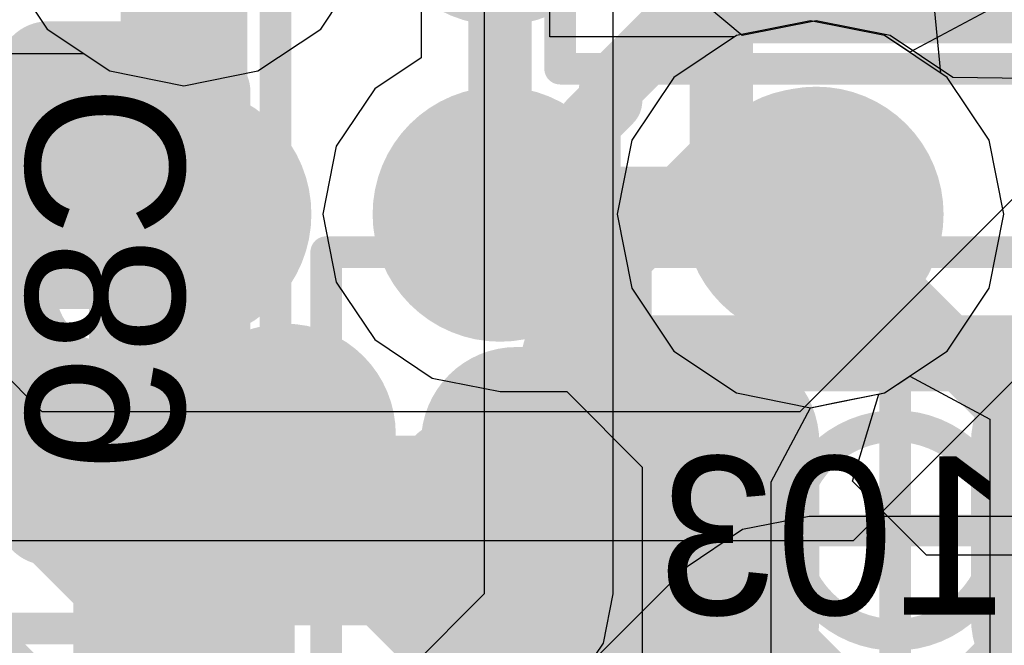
# Model space of a CAD drawing. Header units: millimetres. Extents: x -2 to 68, y -2 to 27.4.
# Tile 390 of 594: x 37.9 to 39.4, y 15.3 to 16.3. Entities that reach past the tile are written whole.
import ezdxf

# ---------------------------------------------------------------- set-up
doc = ezdxf.new("R2010")
doc.units = ezdxf.units.MM
for name, color, linetype in [('BottomLayer', 5, 'Continuous'), ('BottomPaste', 16, 'Continuous'), ('BottomSolder', 6, 'Continuous'), ('DrillGuide', 244, 'Continuous'), ('Mechanical10', 56, 'Continuous'), ('Mechanical17', 56, 'Continuous'), ('Mechanical6', 56, 'Continuous'), ('MidLayer1', 16, 'Continuous'), ('MidLayer2', 76, 'Continuous'), ('MidLayer3', 90, 'Continuous'), ('MidLayer4', 156, 'Continuous'), ('MidLayer5', 130, 'Continuous'), ('MidLayer6', 216, 'Continuous'), ('MidLayer7', 6, 'Continuous'), ('MidLayer8', 54, 'Continuous'), ('MultiLayer', 9, 'Continuous'), ('TopLayer', 1, 'Continuous'), ('TopPaste', 8, 'Continuous'), ('TopSolder', 216, 'Continuous'), ('ViaHoleLayer', 16, 'Continuous')]:
    doc.layers.add(name, color=color, linetype=linetype)

# ---------------------------------------------------------------- blocks, each defined once
blk = doc.blocks.new('BGA486C50P27X27_1400X1400X125_227')
at = {"layer": 'TopLayer', "const_width": 0.1}
for points in [[(0.45, -2, 1), (0.55, -2, 1)], [(-0.05, -2.5, 1), (0.05, -2.5, 1)], [(0.45, -2.5, 1), (0.55, -2.5, 1)], [(0.45, -3, 1), (0.55, -3, 1)]]:
    blk.add_lwpolyline(points, format="xyb", close=True, dxfattribs=at)
at = {"layer": 'TopPaste', "const_width": 0.1}
for points in [[(0.45, -2, 1), (0.55, -2, 1)], [(-0.05, -2.5, 1), (0.05, -2.5, 1)], [(0.45, -2.5, 1), (0.55, -2.5, 1)], [(0.45, -3, 1), (0.55, -3, 1)]]:
    blk.add_lwpolyline(points, format="xyb", close=True, dxfattribs=at)
at = {"layer": 'TopSolder', "const_width": 0.2016}
for points in [[(0.3992, -2, 1), (0.6008, -2, 1)], [(-0.1008, -2.5, 1), (0.1008, -2.5, 1)], [(0.3992, -2.5, 1), (0.6008, -2.5, 1)], [(0.8992, -2.5, 1), (1.1008, -2.5, 1)], [(0.3992, -3, 1), (0.6008, -3, 1)]]:
    blk.add_lwpolyline(points, format="xyb", close=True, dxfattribs=at)
blk = doc.blocks.new('CAP_0402_B_351')
at = {"layer": 'BottomLayer', "const_width": 0.1508}
for points in [[(-0.3462, 0.1392, 1), (-0.1954, 0.1392, 1)], [(0.1954, 0.1392, 1), (0.3462, 0.1392, 1)], [(0.5238, 0.1392, 1), (0.6746, 0.1392, 1)], [(-0.3462, -0.1392, 1), (-0.1954, -0.1392, 1)], [(0.1954, -0.1392, 1), (0.3462, -0.1392, 1)], [(0.5238, -0.1392, 1), (0.6746, -0.1392, 1)]]:
    blk.add_lwpolyline(points, format="xyb", close=True, dxfattribs=at)
at = {"layer": 'BottomLayer'}
for points in [[(0.2708, -0.29), (0.5992, -0.29), (0.2708, 0.29), (0.5992, 0.29)], [(-0.12, 0.1392), (-0.75, 0.1392), (-0.12, -0.1392), (-0.75, -0.1392)], [(0.12, -0.1392), (0.75, -0.1392), (0.12, 0.1392), (0.75, 0.1392)]]:
    blk.add_solid(points, dxfattribs=at)
at = {"layer": 'BottomPaste', "const_width": 0.1508}
for points in [[(-0.3462, 0.1392, 1), (-0.1954, 0.1392, 1)], [(0.1954, 0.1392, 1), (0.3462, 0.1392, 1)], [(0.5238, 0.1392, 1), (0.6746, 0.1392, 1)], [(-0.3462, -0.1392, 1), (-0.1954, -0.1392, 1)], [(0.1954, -0.1392, 1), (0.3462, -0.1392, 1)], [(0.5238, -0.1392, 1), (0.6746, -0.1392, 1)]]:
    blk.add_lwpolyline(points, format="xyb", close=True, dxfattribs=at)
at = {"layer": 'BottomPaste'}
for points in [[(0.2708, -0.29), (0.5992, -0.29), (0.2708, 0.29), (0.5992, 0.29)], [(-0.12, 0.1392), (-0.75, 0.1392), (-0.12, -0.1392), (-0.75, -0.1392)], [(0.12, -0.1392), (0.75, -0.1392), (0.12, 0.1392), (0.75, 0.1392)]]:
    blk.add_solid(points, dxfattribs=at)
at = {"layer": 'BottomSolder', "const_width": 0.1508}
for points in [[(-0.3462, 0.1392, 1), (-0.1954, 0.1392, 1)], [(0.1954, 0.1392, 1), (0.3462, 0.1392, 1)], [(0.5238, 0.1392, 1), (0.6746, 0.1392, 1)], [(-0.3462, -0.1392, 1), (-0.1954, -0.1392, 1)], [(0.1954, -0.1392, 1), (0.3462, -0.1392, 1)], [(0.5238, -0.1392, 1), (0.6746, -0.1392, 1)]]:
    blk.add_lwpolyline(points, format="xyb", close=True, dxfattribs=at)
at = {"layer": 'BottomSolder'}
for points in [[(0.2708, -0.29), (0.5992, -0.29), (0.2708, 0.29), (0.5992, 0.29)], [(-0.12, 0.1392), (-0.75, 0.1392), (-0.12, -0.1392), (-0.75, -0.1392)], [(0.12, -0.1392), (0.75, -0.1392), (0.12, 0.1392), (0.75, 0.1392)]]:
    blk.add_solid(points, dxfattribs=at)
at = {"layer": 'Mechanical10', "const_width": 0.12}
for points in [[(0.53, 0.28), (0.53, -0.28)], [(0.53, -0.28), (-0.53, -0.28)]]:
    blk.add_lwpolyline(points, dxfattribs=at)
at = {"layer": 'Mechanical10', "const_width": 0.06}
blk.add_lwpolyline([(0.5, -0.28, 1), (0.56, -0.28, 1)], format="xyb", close=True, dxfattribs=at)
blk.add_lwpolyline([(0.5, -0.28, 1), (0.56, -0.28, 1)], format="xyb", close=True, dxfattribs=at)
at = {"layer": 'Mechanical6', "const_width": 0.05}
for points in [[(0.9, 0.44), (0.9, -0.44)], [(0, 0.22), (0, -0.22)], [(0.22, 0), (-0.22, 0)], [(0.9, -0.44), (-0.9, -0.44)]]:
    blk.add_lwpolyline(points, dxfattribs=at)
at = {"layer": 'Mechanical6'}
for points, const_width in [([(0.165, 0, 1), (-0.165, 0, 1)], 0.05), ([(-0.1775, 0, 1), (-0.1525, 0, 1)], 0.025), ([(0.1525, 0, 1), (0.1775, 0, 1)], 0.025), ([(0.2075, 0, 1), (0.2325, 0, 1)], 0.025), ([(-0.0125, -0.22, 1), (0.0125, -0.22, 1)], 0.025), ([(0.8875, -0.44, 1), (0.9125, -0.44, 1)], 0.025), ([(0.8875, -0.44, 1), (0.9125, -0.44, 1)], 0.025)]:
    blk.add_lwpolyline(points, format="xyb", close=True, dxfattribs=dict(at, const_width=const_width))
blk = doc.blocks.new('CAP_0201_B_363')
at = {"layer": 'BottomLayer', "const_width": 0.0806}
for points in [[(-0.3897, 0.0894, 1), (-0.3091, 0.0894, 1)], [(-0.2409, 0.0894, 1), (-0.1603, 0.0894, 1)], [(0.1603, 0.0894, 1), (0.2409, 0.0894, 1)], [(0.3091, 0.0894, 1), (0.3897, 0.0894, 1)], [(-0.3897, -0.0894, 1), (-0.3091, -0.0894, 1)], [(-0.2409, -0.0894, 1), (-0.1603, -0.0894, 1)], [(0.1603, -0.0894, 1), (0.2409, -0.0894, 1)], [(0.3091, -0.0894, 1), (0.3897, -0.0894, 1)]]:
    blk.add_lwpolyline(points, format="xyb", close=True, dxfattribs=at)
at = {"layer": 'BottomLayer'}
for points in [[(-0.2006, 0.17), (-0.3494, 0.17), (-0.2006, -0.17), (-0.3494, -0.17)], [(0.2006, -0.17), (0.3494, -0.17), (0.2006, 0.17), (0.3494, 0.17)], [(-0.12, 0.0894), (-0.43, 0.0894), (-0.12, -0.0894), (-0.43, -0.0894)], [(0.12, -0.0894), (0.43, -0.0894), (0.12, 0.0894), (0.43, 0.0894)]]:
    blk.add_solid(points, dxfattribs=at)
at = {"layer": 'BottomPaste', "const_width": 0.0806}
for points in [[(-0.3897, 0.0894, 1), (-0.3091, 0.0894, 1)], [(-0.2409, 0.0894, 1), (-0.1603, 0.0894, 1)], [(0.1603, 0.0894, 1), (0.2409, 0.0894, 1)], [(0.3091, 0.0894, 1), (0.3897, 0.0894, 1)], [(-0.3897, -0.0894, 1), (-0.3091, -0.0894, 1)], [(-0.2409, -0.0894, 1), (-0.1603, -0.0894, 1)], [(0.1603, -0.0894, 1), (0.2409, -0.0894, 1)], [(0.3091, -0.0894, 1), (0.3897, -0.0894, 1)]]:
    blk.add_lwpolyline(points, format="xyb", close=True, dxfattribs=at)
at = {"layer": 'BottomPaste'}
for points in [[(-0.2006, 0.17), (-0.3494, 0.17), (-0.2006, -0.17), (-0.3494, -0.17)], [(0.2006, -0.17), (0.3494, -0.17), (0.2006, 0.17), (0.3494, 0.17)], [(-0.12, 0.0894), (-0.43, 0.0894), (-0.12, -0.0894), (-0.43, -0.0894)], [(0.12, -0.0894), (0.43, -0.0894), (0.12, 0.0894), (0.43, 0.0894)]]:
    blk.add_solid(points, dxfattribs=at)
at = {"layer": 'BottomSolder', "const_width": 0.0806}
for points in [[(-0.3897, 0.0894, 1), (-0.3091, 0.0894, 1)], [(-0.2409, 0.0894, 1), (-0.1603, 0.0894, 1)], [(0.1603, 0.0894, 1), (0.2409, 0.0894, 1)], [(0.3091, 0.0894, 1), (0.3897, 0.0894, 1)], [(-0.3897, -0.0894, 1), (-0.3091, -0.0894, 1)], [(-0.2409, -0.0894, 1), (-0.1603, -0.0894, 1)], [(0.1603, -0.0894, 1), (0.2409, -0.0894, 1)], [(0.3091, -0.0894, 1), (0.3897, -0.0894, 1)]]:
    blk.add_lwpolyline(points, format="xyb", close=True, dxfattribs=at)
at = {"layer": 'BottomSolder'}
for points in [[(-0.2006, 0.17), (-0.3494, 0.17), (-0.2006, -0.17), (-0.3494, -0.17)], [(0.2006, -0.17), (0.3494, -0.17), (0.2006, 0.17), (0.3494, 0.17)], [(-0.12, 0.0894), (-0.43, 0.0894), (-0.12, -0.0894), (-0.43, -0.0894)], [(0.12, -0.0894), (0.43, -0.0894), (0.12, 0.0894), (0.43, 0.0894)]]:
    blk.add_solid(points, dxfattribs=at)
at = {"layer": 'Mechanical10', "const_width": 0.12}
for points in [[(-0.32, 0.17), (-0.32, -0.17)], [(0.32, 0.17), (-0.32, 0.17)], [(0.32, 0.17), (0.32, -0.17)], [(0.32, -0.17), (-0.32, -0.17)]]:
    blk.add_lwpolyline(points, dxfattribs=at)
at = {"layer": 'Mechanical10', "const_width": 0.06}
for points in [[(-0.35, 0.17, 1), (-0.29, 0.17, 1)], [(-0.35, 0.17, 1), (-0.29, 0.17, 1)], [(0.29, 0.17, 1), (0.35, 0.17, 1)], [(0.29, 0.17, 1), (0.35, 0.17, 1)], [(-0.35, -0.17, 1), (-0.29, -0.17, 1)], [(-0.35, -0.17, 1), (-0.29, -0.17, 1)], [(0.29, -0.17, 1), (0.35, -0.17, 1)], [(0.29, -0.17, 1), (0.35, -0.17, 1)]]:
    blk.add_lwpolyline(points, format="xyb", close=True, dxfattribs=at)
at = {"layer": 'Mechanical6', "const_width": 0.05}
for points in [[(-0.53, 0.27), (-0.53, -0.27)], [(0.53, 0.27), (-0.53, 0.27)], [(0.53, 0.27), (0.53, -0.27)], [(0, 0.135), (0, -0.135)], [(0.135, 0), (-0.135, 0)], [(0.53, -0.27), (-0.53, -0.27)]]:
    blk.add_lwpolyline(points, dxfattribs=at)
at = {"layer": 'Mechanical6'}
for points, const_width in [([(-0.5425, 0.27, 1), (-0.5175, 0.27, 1)], 0.025), ([(-0.5425, 0.27, 1), (-0.5175, 0.27, 1)], 0.025), ([(0.5175, 0.27, 1), (0.5425, 0.27, 1)], 0.025), ([(0.5175, 0.27, 1), (0.5425, 0.27, 1)], 0.025), ([(-0.0125, 0.135, 1), (0.0125, 0.135, 1)], 0.025), ([(0.1013, 0, 1), (-0.1013, 0, 1)], 0.05), ([(-0.1475, 0, 1), (-0.1225, 0, 1)], 0.025), ([(-0.1138, 0, 1), (-0.0888, 0, 1)], 0.025), ([(0.0888, 0, 1), (0.1138, 0, 1)], 0.025), ([(0.1225, 0, 1), (0.1475, 0, 1)], 0.025), ([(-0.0125, -0.135, 1), (0.0125, -0.135, 1)], 0.025), ([(-0.5425, -0.27, 1), (-0.5175, -0.27, 1)], 0.025), ([(-0.5425, -0.27, 1), (-0.5175, -0.27, 1)], 0.025), ([(0.5175, -0.27, 1), (0.5425, -0.27, 1)], 0.025), ([(0.5175, -0.27, 1), (0.5425, -0.27, 1)], 0.025)]:
    blk.add_lwpolyline(points, format="xyb", close=True, dxfattribs=dict(at, const_width=const_width))
blk = doc.blocks.new('CAP_0201_B_376')
at = {"layer": 'BottomLayer', "const_width": 0.0806}
for points in [[(-0.3897, 0.0894, 1), (-0.3091, 0.0894, 1)], [(-0.2409, 0.0894, 1), (-0.1603, 0.0894, 1)], [(0.1603, 0.0894, 1), (0.2409, 0.0894, 1)], [(0.3091, 0.0894, 1), (0.3897, 0.0894, 1)], [(-0.3897, -0.0894, 1), (-0.3091, -0.0894, 1)], [(-0.2409, -0.0894, 1), (-0.1603, -0.0894, 1)], [(0.1603, -0.0894, 1), (0.2409, -0.0894, 1)], [(0.3091, -0.0894, 1), (0.3897, -0.0894, 1)]]:
    blk.add_lwpolyline(points, format="xyb", close=True, dxfattribs=at)
at = {"layer": 'BottomLayer'}
for points in [[(-0.2006, 0.17), (-0.3494, 0.17), (-0.2006, -0.17), (-0.3494, -0.17)], [(0.2006, -0.17), (0.3494, -0.17), (0.2006, 0.17), (0.3494, 0.17)], [(-0.12, 0.0894), (-0.43, 0.0894), (-0.12, -0.0894), (-0.43, -0.0894)], [(0.12, -0.0894), (0.43, -0.0894), (0.12, 0.0894), (0.43, 0.0894)]]:
    blk.add_solid(points, dxfattribs=at)
at = {"layer": 'BottomPaste', "const_width": 0.0806}
for points in [[(-0.3897, 0.0894, 1), (-0.3091, 0.0894, 1)], [(-0.2409, 0.0894, 1), (-0.1603, 0.0894, 1)], [(0.1603, 0.0894, 1), (0.2409, 0.0894, 1)], [(0.3091, 0.0894, 1), (0.3897, 0.0894, 1)], [(-0.3897, -0.0894, 1), (-0.3091, -0.0894, 1)], [(-0.2409, -0.0894, 1), (-0.1603, -0.0894, 1)], [(0.1603, -0.0894, 1), (0.2409, -0.0894, 1)], [(0.3091, -0.0894, 1), (0.3897, -0.0894, 1)]]:
    blk.add_lwpolyline(points, format="xyb", close=True, dxfattribs=at)
at = {"layer": 'BottomPaste'}
for points in [[(-0.2006, 0.17), (-0.3494, 0.17), (-0.2006, -0.17), (-0.3494, -0.17)], [(0.2006, -0.17), (0.3494, -0.17), (0.2006, 0.17), (0.3494, 0.17)], [(-0.12, 0.0894), (-0.43, 0.0894), (-0.12, -0.0894), (-0.43, -0.0894)], [(0.12, -0.0894), (0.43, -0.0894), (0.12, 0.0894), (0.43, 0.0894)]]:
    blk.add_solid(points, dxfattribs=at)
at = {"layer": 'BottomSolder', "const_width": 0.0806}
for points in [[(-0.3897, 0.0894, 1), (-0.3091, 0.0894, 1)], [(-0.2409, 0.0894, 1), (-0.1603, 0.0894, 1)], [(0.1603, 0.0894, 1), (0.2409, 0.0894, 1)], [(0.3091, 0.0894, 1), (0.3897, 0.0894, 1)], [(-0.3897, -0.0894, 1), (-0.3091, -0.0894, 1)], [(-0.2409, -0.0894, 1), (-0.1603, -0.0894, 1)], [(0.1603, -0.0894, 1), (0.2409, -0.0894, 1)], [(0.3091, -0.0894, 1), (0.3897, -0.0894, 1)]]:
    blk.add_lwpolyline(points, format="xyb", close=True, dxfattribs=at)
at = {"layer": 'BottomSolder'}
for points in [[(-0.2006, 0.17), (-0.3494, 0.17), (-0.2006, -0.17), (-0.3494, -0.17)], [(0.2006, -0.17), (0.3494, -0.17), (0.2006, 0.17), (0.3494, 0.17)], [(-0.12, 0.0894), (-0.43, 0.0894), (-0.12, -0.0894), (-0.43, -0.0894)], [(0.12, -0.0894), (0.43, -0.0894), (0.12, 0.0894), (0.43, 0.0894)]]:
    blk.add_solid(points, dxfattribs=at)
at = {"layer": 'Mechanical10', "const_width": 0.12}
for points in [[(0.32, 0.17), (-0.32, 0.17)], [(-0.32, -0.17), (-0.32, 0.17)], [(0.32, -0.17), (0.32, 0.17)], [(0.32, -0.17), (-0.32, -0.17)]]:
    blk.add_lwpolyline(points, dxfattribs=at)
at = {"layer": 'Mechanical10', "const_width": 0.06}
for points in [[(-0.35, 0.17, 1), (-0.29, 0.17, 1)], [(-0.35, 0.17, 1), (-0.29, 0.17, 1)], [(0.29, 0.17, 1), (0.35, 0.17, 1)], [(0.29, 0.17, 1), (0.35, 0.17, 1)], [(-0.35, -0.17, 1), (-0.29, -0.17, 1)], [(-0.35, -0.17, 1), (-0.29, -0.17, 1)], [(0.29, -0.17, 1), (0.35, -0.17, 1)], [(0.29, -0.17, 1), (0.35, -0.17, 1)]]:
    blk.add_lwpolyline(points, format="xyb", close=True, dxfattribs=at)
at = {"layer": 'Mechanical6', "const_width": 0.05}
for points in [[(0.53, 0.27), (-0.53, 0.27)], [(-0.53, -0.27), (-0.53, 0.27)], [(0.53, -0.27), (0.53, 0.27)], [(0, -0.135), (0, 0.135)], [(0.135, 0), (-0.135, 0)], [(0.53, -0.27), (-0.53, -0.27)]]:
    blk.add_lwpolyline(points, dxfattribs=at)
at = {"layer": 'Mechanical6'}
for points, const_width in [([(-0.5425, 0.27, 1), (-0.5175, 0.27, 1)], 0.025), ([(-0.5425, 0.27, 1), (-0.5175, 0.27, 1)], 0.025), ([(0.5175, 0.27, 1), (0.5425, 0.27, 1)], 0.025), ([(0.5175, 0.27, 1), (0.5425, 0.27, 1)], 0.025), ([(-0.0125, 0.135, 1), (0.0125, 0.135, 1)], 0.025), ([(0.1013, 0, 1), (-0.1013, 0, 1)], 0.05), ([(-0.1475, 0, 1), (-0.1225, 0, 1)], 0.025), ([(-0.1138, 0, 1), (-0.0888, 0, 1)], 0.025), ([(0.0888, 0, 1), (0.1138, 0, 1)], 0.025), ([(0.1225, 0, 1), (0.1475, 0, 1)], 0.025), ([(-0.0125, -0.135, 1), (0.0125, -0.135, 1)], 0.025), ([(-0.5425, -0.27, 1), (-0.5175, -0.27, 1)], 0.025), ([(-0.5425, -0.27, 1), (-0.5175, -0.27, 1)], 0.025), ([(0.5175, -0.27, 1), (0.5425, -0.27, 1)], 0.025), ([(0.5175, -0.27, 1), (0.5425, -0.27, 1)], 0.025)]:
    blk.add_lwpolyline(points, format="xyb", close=True, dxfattribs=dict(at, const_width=const_width))

msp = doc.modelspace()

# ---------------------------------------------------------------- linework, layer by layer
at = {"layer": 'BottomLayer', "const_width": 0.1}
for points in [[(38.975, 16.0907), (38.975, 16.5)], [(37.375, 16.15), (38, 16.15)], [(38.815, 15.9307), (38.975, 16.0907)], [(38.815, 15.5), (38.815, 15.9307)], [(37.375, 15.6), (38, 15.6)]]:
    msp.add_lwpolyline(points, dxfattribs=at)
at = {"layer": 'BottomLayer', "const_width": 0.05}
for points in [[(37.975, 16.15, 1), (38.025, 16.15, 1)], [(38.95, 16.0907, 1), (39, 16.0907, 1)], [(38.95, 16.0907, 1), (39, 16.0907, 1)], [(38.79, 15.9307, 1), (38.84, 15.9307, 1)], [(38.79, 15.9307, 1), (38.84, 15.9307, 1)], [(37.975, 15.6, 1), (38.025, 15.6, 1)], [(38.79, 15.5, 1), (38.84, 15.5, 1)]]:
    msp.add_lwpolyline(points, format="xyb", close=True, dxfattribs=at)
at = {"layer": 'DrillGuide'}
for points, const_width in [([(39.066, 16, 1), (39.166, 16, 1)], 0.1), ([(38.6, 16, 1), (38.65, 16, 1)], 0.05), ([(38.1, 15.5, 1), (38.15, 15.5, 1)], 0.05), ([(38.6, 15.5, 1), (38.65, 15.5, 1)], 0.05)]:
    msp.add_lwpolyline(points, format="xyb", close=True, dxfattribs=dict(at, const_width=const_width))
at = {"layer": 'MidLayer1'}
for p, q in [((38.5, 16.7528), (38.5, 16.2472)), ((38.7039, 16.2804), (38.7039, 16.7198)), ((39.116, 16.3059), (38.9989, 16.2826)), ((39.233, 16.2826), (39.116, 16.3059)), ((38.9956, 16.2804), (38.7039, 16.2804)), ((38.9989, 16.2826), (38.9956, 16.2804)), ((39.3323, 16.2163), (39.233, 16.2826)), ((38.5, 16.2472), (38.4267, 16.1983)), ((39.3986, 16.1171), (39.3323, 16.2163)), ((38.4267, 16.1983), (38.366, 16.1073)), ((38.366, 16.1073), (38.3446, 16)), ((39.4219, 16), (39.3986, 16.1171)), ((38.3446, 16), (38.366, 15.8927)), ((39.3986, 15.8829), (39.4219, 16)), ((38.366, 15.8927), (38.4267, 15.8017)), ((39.3323, 15.7837), (39.3986, 15.8829)), ((38.4267, 15.8017), (38.5177, 15.741)), ((39.233, 15.7174), (39.3323, 15.7837)), ((38.5177, 15.741), (38.625, 15.7196)), ((38.625, 15.7196), (38.7304, 15.7196)), ((38.7304, 15.7196), (38.85, 15.6)), ((39.1534, 15.7016), (39.233, 15.7174)), ((39.1159, 15.6939), (39.1534, 15.7016)), ((39.0539, 15.577), (39.1159, 15.6939)), ((38.85, 15.6), (38.85, 15.275)), ((39.0539, 15.275), (39.0539, 15.577))]:
    msp.add_line(p, q, dxfattribs=at)
for points, const_width in [([(39.016, 16, 1), (39.216, 16, 1)], 0.2), ([(38.55, 16, 1), (38.7, 16, 1)], 0.15), ([(38.5875, 16, 1), (38.6625, 16, 1)], 0.075), ([(39.0785, 16, 1), (39.1535, 16, 1)], 0.075), ([(38.1976, 15.6519, 1), (38.3726, 15.6519, 1)], 0.175), ([(38.1976, 15.5842, 1), (38.3726, 15.5842, 1)], 0.175), ([(38.1976, 15.5842, 1), (38.3726, 15.5842, 1)], 0.175), ([(38.05, 15.5, 1), (38.2, 15.5, 1)], 0.15), ([(38.55, 15.5, 1), (38.7, 15.5, 1)], 0.15), ([(38.0375, 15.4242, 1), (38.2125, 15.4242, 1)], 0.175), ([(38.0375, 15.4242, 1), (38.2125, 15.4242, 1)], 0.175)]:
    msp.add_lwpolyline(points, format="xyb", close=True, dxfattribs=dict(at, const_width=const_width))
for points, const_width in [([(38.625, 16), (39.116, 16)], 0.15), ([(38.2851, 15.5842), (38.2851, 15.6519)], 0.35), ([(38.125, 15.4242), (38.2851, 15.5842)], 0.35), ([(38.125, 15), (38.125, 15.4242)], 0.35)]:
    msp.add_lwpolyline(points, dxfattribs=dict(at, const_width=const_width))
at = {"layer": 'MidLayer2'}
for p, q in [((39.4, 16.3238), (39.273, 16.2559)), ((39.116, 16.3059), (38.9989, 16.2826)), ((39.233, 16.2826), (39.116, 16.3059)), ((38.9989, 16.2826), (38.8997, 16.2163)), ((39.273, 16.2559), (39.233, 16.2826)), ((38.8997, 16.2163), (38.8334, 16.1171)), ((38.8334, 16.1171), (38.8101, 16)), ((38.8101, 16), (38.8334, 15.8829)), ((38.8334, 15.8829), (38.8997, 15.7837)), ((38.8997, 15.7837), (38.9989, 15.7174)), ((39.233, 15.7174), (39.273, 15.7441)), ((39.273, 15.7441), (39.4, 15.6762)), ((38.9989, 15.7174), (39.116, 15.6941)), ((39.116, 15.6941), (39.233, 15.7174)), ((39.4, 15.6762), (39.4, 12.1438))]:
    msp.add_line(p, q, dxfattribs=at)
at = {"layer": 'MidLayer2', "const_width": 0.2}
msp.add_lwpolyline([(39.016, 16, 1), (39.216, 16, 1)], format="xyb", close=True, dxfattribs=at)
at = {"layer": 'MidLayer3'}
for p, q in [((39.116, 16.3059), (38.9989, 16.2826)), ((39.233, 16.2826), (39.116, 16.3059)), ((38.9989, 16.2826), (38.8997, 16.2163)), ((39.3323, 16.2163), (39.233, 16.2826)), ((38.8997, 16.2163), (38.8334, 16.1171)), ((39.3986, 16.1171), (39.3323, 16.2163)), ((38.8334, 16.1171), (38.8101, 16)), ((39.4219, 16), (39.3986, 16.1171)), ((38.8101, 16), (38.8334, 15.8829)), ((39.3986, 15.8829), (39.4219, 16)), ((38.8334, 15.8829), (38.8997, 15.7837)), ((39.3323, 15.7837), (39.3986, 15.8829)), ((38.8997, 15.7837), (38.9989, 15.7174)), ((39.233, 15.7174), (39.3323, 15.7837)), ((38.9989, 15.7174), (39.116, 15.6941)), ((39.116, 15.6941), (39.233, 15.7174)), ((39.114, 15.5223), (39.0087, 15.5013)), ((39.6, 15.5223), (39.114, 15.5223)), ((39.0087, 15.5013), (38.9194, 15.4417)), ((38.9194, 15.4417), (38.7254, 15.2477))]:
    msp.add_line(p, q, dxfattribs=at)
at = {"layer": 'MidLayer3', "const_width": 0.2}
msp.add_lwpolyline([(39.016, 16, 1), (39.216, 16, 1)], format="xyb", close=True, dxfattribs=at)
at = {"layer": 'MidLayer4'}
for p, q in [((38.3413, 16.2927), (38.4076, 16.3919)), ((38.242, 16.2264), (38.3413, 16.2927)), ((39.116, 16.3059), (38.9989, 16.2826)), ((39.233, 16.2826), (39.116, 16.3059)), ((38.9989, 16.2826), (38.8997, 16.2163)), ((39.3323, 16.2163), (39.233, 16.2826)), ((37.7731, 16.2541), (37.9665, 16.2541)), ((37.9665, 16.2541), (38.0079, 16.2264)), ((38.0079, 16.2264), (38.125, 16.2031)), ((38.125, 16.2031), (38.242, 16.2264)), ((38.8997, 16.2163), (38.8334, 16.1171)), ((39.3986, 16.1171), (39.3323, 16.2163)), ((38.8334, 16.1171), (38.8101, 16)), ((39.4219, 16), (39.3986, 16.1171)), ((38.8101, 16), (38.8334, 15.8829)), ((39.3986, 15.8829), (39.4219, 16)), ((38.8334, 15.8829), (38.8997, 15.7837)), ((39.3323, 15.7837), (39.3986, 15.8829)), ((38.8997, 15.7837), (38.9989, 15.7174)), ((39.233, 15.7174), (39.3323, 15.7837)), ((38.9989, 15.7174), (39.116, 15.6941)), ((39.116, 15.6941), (39.233, 15.7174))]:
    msp.add_line(p, q, dxfattribs=at)
at = {"layer": 'MidLayer4', "const_width": 0.2}
msp.add_lwpolyline([(39.016, 16, 1), (39.216, 16, 1)], format="xyb", close=True, dxfattribs=at)
at = {"layer": 'MidLayer5'}
for p, q in [((39.3223, 16.223), (39.3098, 16.3494)), ((39.3323, 16.2163), (39.3223, 16.223)), ((39.3986, 16.1171), (39.3323, 16.2163)), ((39.4219, 16), (39.3986, 16.1171)), ((39.3986, 15.8829), (39.4219, 16)), ((39.3323, 15.7837), (39.3986, 15.8829)), ((39.233, 15.7174), (39.3323, 15.7837)), ((39.1826, 15.5779), (39.2244, 15.7157)), ((39.2244, 15.7157), (39.233, 15.7174)), ((39.2997, 15.4608), (39.1826, 15.5779)), ((39.5298, 15.4608), (39.2997, 15.4608))]:
    msp.add_line(p, q, dxfattribs=at)
at = {"layer": 'MidLayer5', "const_width": 0.1}
for points in [[(38.8, 16.2), (39.3336, 16.7336)], [(38.8, 16.179), (38.8, 16.2)], [(38.766, 16.145), (38.8, 16.179)], [(38.766, 15.634), (38.766, 16.145)], [(37.636, 16.0527), (38.0887, 15.6)], [(37.436, 15.9698), (38.0058, 15.4)], [(37.236, 15.887), (37.923, 15.2)], [(38.766, 15.634), (39.1941, 15.2059)], [(38.0887, 15.6), (38.5172, 15.6)], [(38.5172, 15.6), (39.6033, 14.5138)], [(38.0058, 15.4), (38.4343, 15.4)], [(38.4343, 15.4), (39.4033, 14.431)]]:
    msp.add_lwpolyline(points, dxfattribs=at)
at = {"layer": 'MidLayer5'}
for points, const_width in [([(38.775, 16.2, 1), (38.825, 16.2, 1)], 0.05), ([(38.775, 16.2, 1), (38.825, 16.2, 1)], 0.05), ([(38.775, 16.179, 1), (38.825, 16.179, 1)], 0.05), ([(38.775, 16.179, 1), (38.825, 16.179, 1)], 0.05), ([(39.016, 16, 1), (39.216, 16, 1)], 0.2), ([(38.741, 16.145, 1), (38.791, 16.145, 1)], 0.05), ([(38.741, 16.145, 1), (38.791, 16.145, 1)], 0.05), ([(38.741, 15.634, 1), (38.791, 15.634, 1)], 0.05), ([(38.741, 15.634, 1), (38.791, 15.634, 1)], 0.05), ([(38.0637, 15.6, 1), (38.1137, 15.6, 1)], 0.05), ([(38.0637, 15.6, 1), (38.1137, 15.6, 1)], 0.05), ([(38.4922, 15.6, 1), (38.5422, 15.6, 1)], 0.05), ([(38.4922, 15.6, 1), (38.5422, 15.6, 1)], 0.05), ([(37.9808, 15.4, 1), (38.0308, 15.4, 1)], 0.05), ([(37.9808, 15.4, 1), (38.0308, 15.4, 1)], 0.05), ([(38.4093, 15.4, 1), (38.4593, 15.4, 1)], 0.05), ([(38.4093, 15.4, 1), (38.4593, 15.4, 1)], 0.05)]:
    msp.add_lwpolyline(points, format="xyb", close=True, dxfattribs=dict(at, const_width=const_width))
at = {"layer": 'MidLayer6'}
for p, q in [((39.116, 16.3059), (38.9989, 16.2826)), ((39.233, 16.2826), (39.116, 16.3059)), ((38.9989, 16.2826), (38.8997, 16.2163)), ((39.3323, 16.2163), (39.233, 16.2826)), ((38.8997, 16.2163), (38.8334, 16.1171)), ((39.3986, 16.1171), (39.3323, 16.2163)), ((38.8334, 16.1171), (38.8101, 16)), ((39.4219, 16), (39.3986, 16.1171)), ((38.8101, 16), (38.8334, 15.8829)), ((39.3986, 15.8829), (39.4219, 16)), ((38.8334, 15.8829), (38.8997, 15.7837)), ((39.3323, 15.7837), (39.3986, 15.8829)), ((38.8997, 15.7837), (38.9989, 15.7174)), ((39.233, 15.7174), (39.3323, 15.7837)), ((38.9989, 15.7174), (39.116, 15.6941)), ((39.116, 15.6941), (39.233, 15.7174))]:
    msp.add_line(p, q, dxfattribs=at)
at = {"layer": 'MidLayer6', "const_width": 0.2}
msp.add_lwpolyline([(39.016, 16, 1), (39.216, 16, 1)], format="xyb", close=True, dxfattribs=at)
at = {"layer": 'MidLayer7'}
for p, q in [((38.6, 17.6), (38.6, 15.4)), ((38.8039, 15.4), (38.8039, 17.6)), ((38.6, 15.4), (37.7, 14.5)), ((38.7884, 15.322), (38.8039, 15.4)), ((38.7442, 15.2558), (38.7884, 15.322))]:
    msp.add_line(p, q, dxfattribs=at)
at = {"layer": 'MidLayer7', "const_width": 0.2}
msp.add_lwpolyline([(39.016, 16, 1), (39.216, 16, 1)], format="xyb", close=True, dxfattribs=at)
at = {"layer": 'MidLayer8'}
for p, q in [((38.3413, 16.2927), (38.4076, 16.3919)), ((37.877, 16.3402), (37.9087, 16.2927)), ((37.9087, 16.2927), (38.0079, 16.2264)), ((38.242, 16.2264), (38.3413, 16.2927)), ((38.0079, 16.2264), (38.125, 16.2031)), ((38.125, 16.2031), (38.242, 16.2264)), ((39.5558, 16.1442), (39.0994, 15.6878)), ((39.1839, 15.4839), (39.7, 16)), ((37.9006, 15.6878), (37.75, 15.8384)), ((39.0994, 15.6878), (37.9006, 15.6878)), ((37.8161, 15.4839), (39.1839, 15.4839))]:
    msp.add_line(p, q, dxfattribs=at)
at = {"layer": 'MidLayer8', "const_width": 0.2}
msp.add_lwpolyline([(39.016, 16, 1), (39.216, 16, 1)], format="xyb", close=True, dxfattribs=at)
at = {"layer": 'MultiLayer'}
for points, const_width in [([(39.016, 16, 1), (39.216, 16, 1)], 0.2), ([(38.55, 16, 1), (38.7, 16, 1)], 0.15), ([(38.05, 15.5, 1), (38.2, 15.5, 1)], 0.15), ([(38.55, 15.5, 1), (38.7, 15.5, 1)], 0.15)]:
    msp.add_lwpolyline(points, format="xyb", close=True, dxfattribs=dict(at, const_width=const_width))
at = {"layer": 'TopLayer'}
for p, q in [((39.0079, 16.2826), (38.9532, 16.3282)), ((39.0079, 16.2826), (38.9532, 16.3282)), ((39.125, 16.3059), (39.0079, 16.2826)), ((39.125, 16.3059), (39.0079, 16.2826)), ((39.2421, 16.2826), (39.125, 16.3059)), ((39.2421, 16.2826), (39.125, 16.3059)), ((39.3413, 16.2163), (39.2421, 16.2826)), ((39.3413, 16.2163), (39.2421, 16.2826)), ((39.4955, 16.2141), (39.3413, 16.2163)), ((39.4955, 16.2141), (39.3413, 16.2163))]:
    msp.add_line(p, q, dxfattribs=at)
for points, const_width in [([(38.125, 16), (38.125, 17)], 0.2), ([(38.625, 16), (38.625, 16.5)], 0.1), ([(37.625, 16), (38.125, 16)], 0.2), ([(38.125, 15.769), (38.125, 16)], 0.2), ([(38.625, 16), (39.125, 16)], 0.1), ([(39.125, 16), (39.625, 15.5)], 0.1), ([(38.125, 15.769), (38.394, 15.5)], 0.2), ([(38.394, 15.5), (38.625, 15.5)], 0.2), ([(39.125, 15), (39.625, 15.5)], 0.1)]:
    msp.add_lwpolyline(points, dxfattribs=dict(at, const_width=const_width))
for points, const_width in [([(38.55, 16, 1), (38.7, 16, 1)], 0.15), ([(38.075, 16, 1), (38.175, 16, 1)], 0.1), ([(38.075, 16, 1), (38.175, 16, 1)], 0.1), ([(38.075, 16, 1), (38.175, 16, 1)], 0.1), ([(38.6, 16, 1), (38.65, 16, 1)], 0.05), ([(38.6, 16, 1), (38.65, 16, 1)], 0.05), ([(39.1, 16, 1), (39.15, 16, 1)], 0.05), ([(39.1, 16, 1), (39.15, 16, 1)], 0.05), ([(38.075, 15.769, 1), (38.175, 15.769, 1)], 0.1), ([(38.075, 15.769, 1), (38.175, 15.769, 1)], 0.1), ([(38.05, 15.5, 1), (38.2, 15.5, 1)], 0.15), ([(38.55, 15.5, 1), (38.7, 15.5, 1)], 0.15), ([(38.344, 15.5, 1), (38.444, 15.5, 1)], 0.1), ([(38.344, 15.5, 1), (38.444, 15.5, 1)], 0.1), ([(38.575, 15.5, 1), (38.675, 15.5, 1)], 0.1)]:
    msp.add_lwpolyline(points, format="xyb", close=True, dxfattribs=dict(at, const_width=const_width))
at = {"layer": 'ViaHoleLayer'}
for points, const_width in [([(39.066, 16, 1), (39.166, 16, 1)], 0.1), ([(38.6, 16, 1), (38.65, 16, 1)], 0.05), ([(38.1, 15.5, 1), (38.15, 15.5, 1)], 0.05), ([(38.6, 15.5, 1), (38.65, 15.5, 1)], 0.05)]:
    msp.add_lwpolyline(points, format="xyb", close=True, dxfattribs=dict(at, const_width=const_width))

# ---------------------------------------------------------------- block references
for name, p, rotation in [('BGA486C50P27X27_1400X1400X125_227', (36.125, 15.5), 90), ('CAP_0201_B_363', (39.25, 16.5), 180), ('CAP_0201_B_376', (38, 15.875), 270), ('CAP_0402_B_351', (39.25, 15.5), 180)]:
    msp.add_blockref(name, p, dxfattribs=dict(rotation=rotation))

# ---------------------------------------------------------------- texts
at = {"layer": 'Mechanical17', "text_generation_flag": 2}
msp.add_text('C89', height=0.25, rotation=90, dxfattribs=at).set_placement((38.1254, 16.2052))
msp.add_text('C103', height=0.25, dxfattribs=at).set_placement((39.6748, 15.367))

doc.saveas('drawing.dxf')
